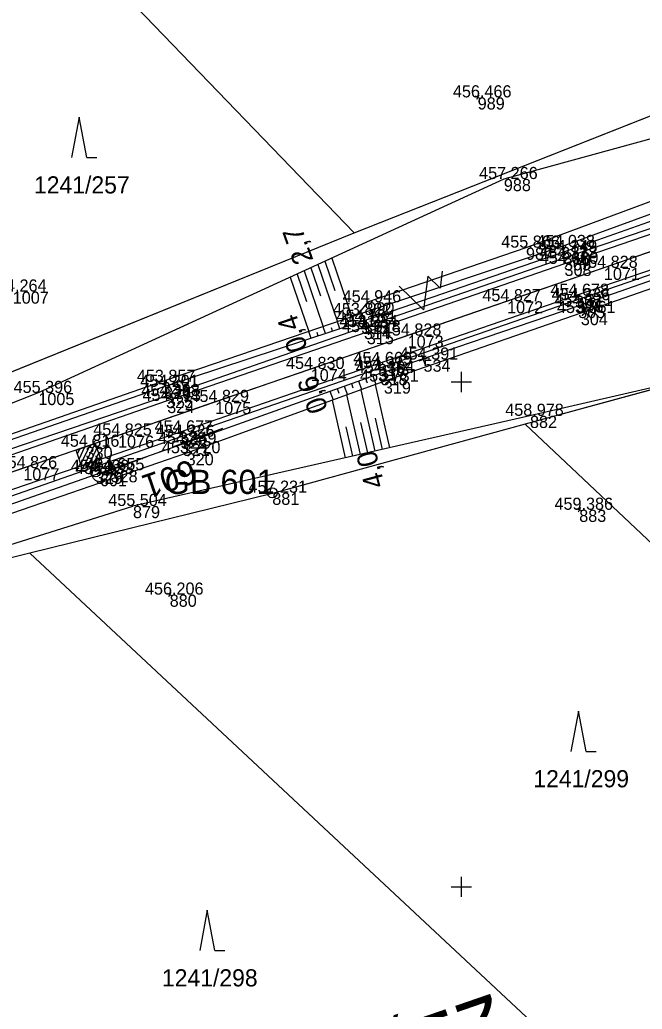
# Model space of a CAD drawing. Extents: x -776734 to -748832, y -1118122 to -976986.
# Drawn here: x -751493.8 to -751432.1, y -1114862.1 to -1114764.1 of the extents above; entities that cross this region are included whole.
import ezdxf

# ---------------------------------------------------------------- set-up
doc = ezdxf.new("R2010")
doc.units = 0
for name, color, linetype in [('KM_Hranice parcel', 7, 'Continuous'), ('KM_Parcelní čísla', 7, 'Continuous'), ('KM_Značky kultur', 7, 'Continuous'), ('Level 61 Křížky', 7, 'Continuous'), ('OSA', 7, 'Continuous'), ('SŽG Vrstva 1', 7, 'Continuous'), ('SŽG Vrstva 27', 7, 'Continuous'), ('SŽG Vrstva 3', 7, 'Continuous'), ('SŽG Vrstva 4', 7, 'Continuous'), ('SŽG Vrstva 48', 7, 'Continuous'), ('SŽG Vrstva 49', 7, 'Continuous'), ('SŽG Vrstva 50', 7, 'Continuous'), ('SŽG Vrstva 53', 7, 'Continuous'), ('SŽG Vrstva 60', 7, 'Continuous'), ('SŽG Vrstva 61', 7, 'Continuous'), ('SŽG Vrstva 63', 7, 'Continuous'), ('SŽG Vrstva 7', 7, 'Continuous'), ('Vrstva 63 ŽBP', 7, 'Continuous')]:
    doc.layers.add(name, color=color, linetype=linetype)

msp = doc.modelspace()

# ---------------------------------------------------------------- linework, layer by layer
at = {"layer": 'KM_Hranice parcel'}
for p, q in [((-751521.01, -1114722.63), (-751460.63, -1114785.23)), ((-751460.63, -1114785.23), (-751418.82, -1114768.72)), ((-751501.68, -1114801.88), (-751460.63, -1114785.23)), ((-751398.43, -1114791.82), (-751443.69, -1114804.18))]:
    msp.add_line(p, q, dxfattribs=at)
for points in [[(-751443.69, -1114804.18), (-751468.72, -1114811.03), (-751492.77, -1114816.96)], [(-751443.69, -1114804.18), (-751399.31, -1114846.01), (-751301.43, -1114938.25), (-751247.36, -1114989.2), (-751162.62, -1115069.38)], [(-751492.77, -1114816.96), (-751522.38, -1114824.27), (-751521.19, -1114833.04)], [(-751189.28, -1115100.15), (-751276.21, -1115019.03), (-751330.45, -1114968.42), (-751434.03, -1114871.78), (-751492.77, -1114816.96)]]:
    msp.add_lwpolyline(points, dxfattribs=at)
at = {"layer": 'KM_Značky kultur'}
for p, q in [((-751487.8779, -1114773.7841), (-751488.6279, -1114777.7841)), ((-751487.1279, -1114777.7841), (-751487.8779, -1114773.7841)), ((-751487.1279, -1114777.7841), (-751486.1319, -1114777.7841)), ((-751438.4036, -1114832.5916), (-751439.1536, -1114836.5916)), ((-751437.6536, -1114836.5916), (-751438.4036, -1114832.5916)), ((-751437.6536, -1114836.5916), (-751436.6576, -1114836.5916)), ((-751475.1825, -1114852.3075), (-751475.9325, -1114856.3075)), ((-751474.4325, -1114856.3075), (-751475.1825, -1114852.3075)), ((-751474.4325, -1114856.3075), (-751473.4365, -1114856.3075))]:
    msp.add_line(p, q, dxfattribs=at)
at = {"layer": 'Level 61 Křížky'}
for p, q in [((-751450, -1114800), (-751450, -1114799)), ((-751451, -1114800), (-751449, -1114800)), ((-751450, -1114801), (-751450, -1114800)), ((-751450, -1114850), (-751450, -1114849)), ((-751451, -1114850), (-751449, -1114850)), ((-751450, -1114851), (-751450, -1114850))]:
    msp.add_line(p, q, dxfattribs=at)
at = {"layer": 'OSA'}
msp.add_line((-751305.6868, -1114743.777), (-751648.6661, -1114862.1099), dxfattribs=at)
at = {"layer": 'SŽG Vrstva 1'}
msp.add_lwpolyline([(-751368.209, -1114765.344), (-751379.178, -1114769.127), (-751388.436, -1114772.321), (-751397.944, -1114775.607), (-751407.383, -1114778.863), (-751416.742, -1114782.09), (-751426.633, -1114785.503), (-751435.883, -1114788.699), (-751445.473, -1114792.007), (-751455.331, -1114795.406), (-751464.93, -1114798.717), (-751474.392, -1114801.982), (-751484.022, -1114805.308), (-751487.237, -1114806.416), (-751493.406, -1114808.538), (-751502.885, -1114811.809)], dxfattribs=at)
at = {"layer": 'SŽG Vrstva 27'}
msp.add_line((-751486.1927, -1114808.8807), (-751486.2873, -1114808.9133), dxfattribs=at)
msp.add_circle((-751486.24, -1114808.897), 0.5, dxfattribs=at)
at = {"layer": 'SŽG Vrstva 3'}
for p, q in [((-751488.0481, -1114807.1297), (-751487.7955, -1114806.6094)), ((-751487.8747, -1114807.6305), (-751487.2946, -1114806.436)), ((-751487.7009, -1114808.1323), (-751486.7929, -1114806.2622)), ((-751487.5275, -1114808.6331), (-751486.2921, -1114806.0888)), ((-751487.0266, -1114808.4597), (-751486.1186, -1114806.5896)), ((-751486.5249, -1114808.2859), (-751485.9449, -1114807.0913)), ((-751486.0241, -1114808.1125), (-751485.7714, -1114807.5922))]:
    msp.add_line(p, q, dxfattribs=at)
msp.add_lwpolyline([(-751488.1819, -1114806.7432), (-751486.2921, -1114806.0888), (-751485.6376, -1114807.9786), (-751487.5275, -1114808.6331)], close=True, dxfattribs=at)
at = {"layer": 'SŽG Vrstva 4'}
for points in [[(-751187.894, -1114700.58), (-751206.028, -1114707.041), (-751231.235, -1114715.596), (-751249.544, -1114721.971), (-751267.723, -1114728.471), (-751285.298, -1114734.541), (-751305.686, -1114741.509), (-751323.628, -1114747.668), (-751344.164, -1114754.785), (-751362.443, -1114761.123), (-751382.646, -1114767.996), (-751419.827, -1114780.907), (-751439.841, -1114787.752), (-751459.648, -1114794.565), (-751479.262, -1114801.395), (-751499.563, -1114808.301), (-751517.656, -1114814.613), (-751524.467, -1114817.135), (-751524.911, -1114817.646)], [(-751186.455, -1114705.269), (-751204.57, -1114711.262), (-751229.26, -1114719.967), (-751248.511, -1114726.389), (-751266.031, -1114732.591), (-751283.828, -1114738.73), (-751304.211, -1114745.766), (-751322.374, -1114751.898), (-751342.612, -1114758.897), (-751360.965, -1114765.168), (-751381.114, -1114772.121), (-751418.537, -1114784.997), (-751438.613, -1114791.912), (-751458.172, -1114798.656), (-751477.814, -1114805.419), (-751497.901, -1114812.476), (-751516.513, -1114818.688), (-751522.385, -1114820.606), (-751523.195, -1114820.521)], [(-751205.795, -1114707.603), (-751230.97, -1114716.264), (-751249.417, -1114722.675), (-751267.451, -1114728.869), (-751285.106, -1114734.872), (-751305.56, -1114741.936), (-751323.346, -1114748.135), (-751343.956, -1114755.234), (-751362.406, -1114761.583), (-751382.455, -1114768.543), (-751419.68, -1114781.407), (-751439.787, -1114788.305), (-751459.372, -1114795.057), (-751479.147, -1114801.881), (-751499.337, -1114808.873), (-751517.572, -1114815.159), (-751524.911, -1114817.646)], [(-751204.677, -1114710.75), (-751229.564, -1114719.281), (-751248.527, -1114725.936), (-751266.247, -1114732.037), (-751284.071, -1114738.15), (-751304.213, -1114745.084), (-751322.473, -1114751.338), (-751342.638, -1114758.269), (-751361.135, -1114764.639), (-751381.339, -1114771.707), (-751418.714, -1114784.623), (-751438.728, -1114791.466), (-751458.255, -1114798.22), (-751477.955, -1114804.997), (-751498.184, -1114811.907), (-751516.629, -1114818.238), (-751523.195, -1114820.521)]]:
    msp.add_lwpolyline(points, dxfattribs=at)
at = {"layer": 'SŽG Vrstva 48'}
for p, q in [((-751463.5365, -1114788.0538), (-751462.5551, -1114790.931)), ((-751462.8514, -1114787.7391), (-751460.8638, -1114793.5661)), ((-751465.5918, -1114788.9978), (-751463.7032, -1114794.5346)), ((-751464.9067, -1114788.6831), (-751463.95, -1114791.4878)), ((-751464.2216, -1114788.3684), (-751462.2835, -1114794.0504)), ((-751466.962, -1114789.6271), (-751465.1228, -1114795.0189)), ((-751466.2769, -1114789.3124), (-751465.345, -1114792.0446)), ((-751462.0462, -1114794.7459), (-751462.2835, -1114794.0504)), ((-751461.3339, -1114794.511), (-751461.4538, -1114794.1596)), ((-751460.6216, -1114794.2761), (-751460.8638, -1114793.5661)), ((-751464.8954, -1114795.6855), (-751465.1228, -1114795.0189)), ((-751464.1831, -1114795.4506), (-751464.2981, -1114795.1137)), ((-751463.4708, -1114795.2157), (-751463.7032, -1114794.5346)), ((-751462.7585, -1114794.9808), (-751462.8759, -1114794.6366)), ((-751460.1962, -1114799.9036), (-751459.8903, -1114800.7594)), ((-751459.49, -1114799.6512), (-751459.3377, -1114800.0772)), ((-751458.7837, -1114799.3988), (-751458.4805, -1114800.2471)), ((-751463.0212, -1114800.9134), (-751462.71, -1114801.784)), ((-751462.3149, -1114800.6609), (-751462.16, -1114801.0944)), ((-751461.6087, -1114800.4085), (-751461.3002, -1114801.2717)), ((-751460.9025, -1114800.1561), (-751460.7489, -1114800.5858)), ((-751458.551, -1114806.8391), (-751459.9279, -1114800.7731)), ((-751457.0882, -1114806.5071), (-751458.5069, -1114800.2567)), ((-751461.4766, -1114807.5031), (-751462.7698, -1114801.8057)), ((-751460.0138, -1114807.1711), (-751461.3489, -1114801.2894)), ((-751457.8196, -1114806.6731), (-751458.5185, -1114803.594)), ((-751460.7452, -1114807.3371), (-751461.4023, -1114804.4423)), ((-751459.2824, -1114807.0051), (-751459.9604, -1114804.0182))]:
    msp.add_line(p, q, dxfattribs=at)
at = {"layer": 'SŽG Vrstva 49'}
for p, q in [((-751448.2805, -1114771.5943), (-751448.4995, -1114772.0437)), ((-751448.1653, -1114771.9285), (-751448.6147, -1114771.7095)), ((-751438.1032, -1114812.7684), (-751438.5528, -1114812.5496)), ((-751438.2186, -1114812.4342), (-751438.4374, -1114812.8838)), ((-751478.6752, -1114821.1704), (-751479.1248, -1114820.9516)), ((-751478.7906, -1114820.8362), (-751479.0094, -1114821.2858))]:
    msp.add_line(p, q, dxfattribs=at)
for points in [[(-751234.949, -1114713.279), (-751245.481, -1114717.135), (-751281.469, -1114726.527), (-751304.183, -1114733.326), (-751349.012, -1114749.456), (-751398.203, -1114766.871), (-751445.795, -1114779.905), (-751491.917, -1114801.089), (-751522.469, -1114813.154), (-751523.879, -1114811.232), (-751530.057, -1114804.525)], [(-751231.525, -1114714.481), (-751249.638, -1114721.458), (-751267.891, -1114727.816), (-751285.514, -1114733.952), (-751305.908, -1114740.796), (-751324.002, -1114747.035), (-751344.265, -1114754.112), (-751362.586, -1114760.516), (-751382.595, -1114767.438), (-751402.409, -1114774.045), (-751420.234, -1114780.2), (-751439.893, -1114787.152), (-751459.921, -1114794.045), (-751479.467, -1114800.491), (-751499.785, -1114807.5), (-751517.869, -1114814.102), (-751523.111, -1114815.97), (-751524.209, -1114815.639), (-751526.184, -1114811.436)], [(-751244.9, -1114718.575), (-751249.937, -1114720.628), (-751268.48, -1114726.929), (-751276.661, -1114729.623), (-751285.758, -1114733.326), (-751305.984, -1114740.165), (-751324.128, -1114746.656), (-751344.388, -1114753.731), (-751362.684, -1114760.234), (-751382.771, -1114766.903), (-751402.562, -1114773.563), (-751420.499, -1114779.462), (-751440.12, -1114786.635), (-751460.286, -1114793.369), (-751479.705, -1114799.993), (-751499.94, -1114807.004), (-751518.245, -1114813.43), (-751522.739, -1114814.822), (-751523.674, -1114814.114), (-751524.925, -1114811.322)], [(-751523.899, -1114821.949), (-751516.26, -1114819.366), (-751497.387, -1114813.062), (-751477.616, -1114806.13), (-751458.015, -1114799.124), (-751438.432, -1114792.474), (-751418.478, -1114785.506), (-751400.555, -1114779.532), (-751380.096, -1114772.486), (-751360.669, -1114765.898), (-751342.469, -1114759.505), (-751322.286, -1114752.456), (-751304.11, -1114746.299), (-751283.779, -1114739.207), (-751265.74, -1114733.22), (-751248.287, -1114727.037), (-751240.07, -1114724.297)], [(-751204.754, -1114724.609), (-751227.195, -1114725.505), (-751238.195, -1114726.494), (-751253.205, -1114735.378), (-751297.853, -1114756.709), (-751332.903, -1114772.385), (-751375.498, -1114786.511), (-751400.696, -1114793.558), (-751443.206, -1114803.356), (-751482.539, -1114812.284)], [(-751240.236, -1114725.654), (-751248.02, -1114728.046), (-751265.488, -1114734.037), (-751283.474, -1114739.989), (-751303.76, -1114746.769), (-751322.174, -1114753.101), (-751342.488, -1114759.998), (-751360.52, -1114766.361), (-751379.963, -1114773.044), (-751400.343, -1114780.093), (-751418.294, -1114786.259), (-751438.171, -1114793.174), (-751457.682, -1114799.957), (-751477.222, -1114807.057), (-751497.375, -1114813.972), (-751516.217, -1114820.454), (-751522.915, -1114822.926), (-751523.899, -1114821.949)], [(-751276.661, -1114729.623), (-751280.138, -1114730.299), (-751302.673, -1114736.54), (-751347.758, -1114752.369), (-751397.367, -1114769.54), (-751443.606, -1114786.702), (-751459.316, -1114792.112), (-751460.286, -1114793.369)], [(-751523.488, -1114823.845), (-751522.702, -1114824.917), (-751482.539, -1114812.284)]]:
    msp.add_lwpolyline(points, dxfattribs=at)
at = {"layer": 'SŽG Vrstva 50'}
msp.add_lwpolyline([(-751451.9011, -1114789.0365), (-751452.1206, -1114790.6991), (-751453.319, -1114789.526), (-751453.7579, -1114792.8513), (-751456.1548, -1114790.505)], dxfattribs=at)
at = {"layer": 'SŽG Vrstva 53'}
msp.add_line((-751468.6907, -1114810.9527), (-751468.7853, -1114810.9853), dxfattribs=at)
for points in [[(-751615.07, -1114840.52), (-751596.62, -1114835), (-751572.02, -1114827.5), (-751551.31, -1114808.23), (-751526.51, -1114811.39), (-751501.68, -1114801.88), (-751460.63, -1114785.23), (-751418.82, -1114768.72), (-751390.21, -1114757.9), (-751377.2, -1114753.63), (-751337.18, -1114740.99), (-751293.44, -1114727.24), (-751276.39, -1114722.19), (-751236.9, -1114707.02), (-751193.03, -1114664.28), (-751178.42, -1114675.26), (-751174.34, -1114678.03), (-751162.9, -1114674.22), (-751118.39, -1114659.47), (-751098.21, -1114652.66), (-751091.59, -1114651.24)], [(-751364.44, -1114782.53), (-751398.43, -1114791.82), (-751443.69, -1114804.18), (-751468.72, -1114811.03), (-751492.77, -1114816.96), (-751522.38, -1114824.27), (-751521.19, -1114833.04), (-751530.17, -1114829.56), (-751569.13, -1114845.24), (-751609.21, -1114861.38)]]:
    msp.add_lwpolyline(points, dxfattribs=at)
msp.add_circle((-751468.738, -1114810.969), 0.4993, dxfattribs=at)
at = {"layer": 'SŽG Vrstva 60'}
for p, q in [((-751448.39, -1114771.819), (-751448.39, -1114771.819)), ((-751445.795, -1114779.905), (-751445.795, -1114779.905)), ((-751443.606, -1114786.702), (-751443.606, -1114786.702)), ((-751440.12, -1114786.635), (-751440.12, -1114786.635)), ((-751439.893, -1114787.152), (-751439.893, -1114787.152)), ((-751439.841, -1114787.752), (-751439.841, -1114787.752)), ((-751439.787, -1114788.305), (-751439.787, -1114788.305)), ((-751435.883, -1114788.699), (-751435.883, -1114788.699)), ((-751459.316, -1114792.112), (-751459.316, -1114792.112)), ((-751445.473, -1114792.007), (-751445.473, -1114792.007)), ((-751438.728, -1114791.466), (-751438.728, -1114791.466)), ((-751438.613, -1114791.912), (-751438.613, -1114791.912)), ((-751438.432, -1114792.474), (-751438.432, -1114792.474)), ((-751438.171, -1114793.174), (-751438.171, -1114793.174)), ((-751460.286, -1114793.369), (-751460.286, -1114793.369)), ((-751459.921, -1114794.045), (-751459.921, -1114794.045)), ((-751459.648, -1114794.565), (-751459.648, -1114794.565)), ((-751459.372, -1114795.057), (-751459.372, -1114795.057)), ((-751455.331, -1114795.406), (-751455.331, -1114795.406)), ((-751453.756, -1114797.784), (-751453.756, -1114797.784)), ((-751464.93, -1114798.717), (-751464.93, -1114798.717)), ((-751458.255, -1114798.22), (-751458.255, -1114798.22)), ((-751458.172, -1114798.656), (-751458.172, -1114798.656)), ((-751479.705, -1114799.993), (-751479.705, -1114799.993)), ((-751458.015, -1114799.124), (-751458.015, -1114799.124)), ((-751457.682, -1114799.957), (-751457.682, -1114799.957)), ((-751479.467, -1114800.491), (-751479.467, -1114800.491)), ((-751491.917, -1114801.089), (-751491.917, -1114801.089)), ((-751479.262, -1114801.395), (-751479.262, -1114801.395)), ((-751479.147, -1114801.881), (-751479.147, -1114801.881)), ((-751474.392, -1114801.982), (-751474.392, -1114801.982)), ((-751443.206, -1114803.356), (-751443.206, -1114803.356)), ((-751484.022, -1114805.308), (-751484.022, -1114805.308)), ((-751477.955, -1114804.997), (-751477.955, -1114804.997)), ((-751477.814, -1114805.419), (-751477.814, -1114805.419)), ((-751487.237, -1114806.416), (-751487.237, -1114806.416)), ((-751477.616, -1114806.13), (-751477.616, -1114806.13)), ((-751477.222, -1114807.057), (-751477.222, -1114807.057)), ((-751493.406, -1114808.538), (-751493.406, -1114808.538)), ((-751484.759, -1114808.736), (-751484.759, -1114808.736)), ((-751486.24, -1114808.897), (-751486.24, -1114808.897)), ((-751485.814, -1114809.123), (-751485.814, -1114809.123)), ((-751468.738, -1114810.969), (-751468.738, -1114810.969)), ((-751482.539, -1114812.284), (-751482.539, -1114812.284)), ((-751438.328, -1114812.659), (-751438.328, -1114812.659)), ((-751478.9, -1114821.061), (-751478.9, -1114821.061))]:
    msp.add_line(p, q, dxfattribs=at)
at = {"layer": 'SŽG Vrstva 63'}
msp.add_line((-751485.7667, -1114809.1067), (-751485.8613, -1114809.1393), dxfattribs=at)
msp.add_circle((-751485.814, -1114809.123), 0.756, dxfattribs=at)
at = {"layer": 'SŽG Vrstva 7'}
for p, q in [((-751453.2833, -1114797.621), (-751454.2287, -1114797.947)), ((-751453.593, -1114798.2567), (-751453.919, -1114797.3113)), ((-751484.7117, -1114808.7197), (-751484.8063, -1114808.7523))]:
    msp.add_line(p, q, dxfattribs=at)
for centre, radius in [((-751485.7372, -1114805.8991), 0.75), ((-751484.759, -1114808.736), 0.5)]:
    msp.add_circle(centre, radius, dxfattribs=at)
at = {"layer": 'Vrstva 63 ŽBP'}
for p, q in [((-751478.323, -1114806.3151), (-751473.6411, -1114804.5601)), ((-751479.9148, -1114806.9118), (-751479.5403, -1114806.7714)), ((-751485.814, -1114809.1232), (-751481.1321, -1114807.3681)), ((-751485.8613, -1114809.1392), (-751485.7667, -1114809.1068))]:
    msp.add_line(p, q, dxfattribs=at)
msp.add_circle((-751485.814, -1114809.123), 0.756, dxfattribs=at)

# ---------------------------------------------------------------- texts
at = {"layer": 'KM_Parcelní čísla'}
for s, p in [('1241/257', (-751492.3479, -1114781.3341)), ('1241/299', (-751442.8736, -1114840.1416)), ('1241/298', (-751479.6725, -1114859.8575))]:
    msp.add_text(s, height=1.7, dxfattribs=at).set_placement(p)
at = {"layer": 'SŽG Vrstva 48'}
for s, rotation, p in [('2,7', 109.669489, (-751464.6418, -1114787.9358)), ('0,4', 108.834982, (-751465.1989, -1114796.6723)), ('0,6', 109.668451, (-751463.1808, -1114802.6922)), ('4,0', 104.968979, (-751457.5712, -1114810.2488))]:
    msp.add_text(s, height=2, rotation=rotation, dxfattribs=at).set_placement(p)
at = {"layer": 'SŽG Vrstva 60'}
for s, p in [('989', (-751448.39, -1114773.019)), ('988', (-751445.795, -1114781.105)), ('987', (-751443.606, -1114787.902)), ('311', (-751440.12, -1114787.835)), ('310', (-751439.893, -1114788.352)), ('309', (-751439.841, -1114788.952)), ('308', (-751439.787, -1114789.505)), ('1071', (-751435.883, -1114789.899)), ('1007', (-751494.452, -1114792.249)), ('990', (-751459.316, -1114793.312)), ('1072', (-751445.473, -1114793.207)), ('307', (-751438.728, -1114792.666)), ('306', (-751438.613, -1114793.112)), ('305', (-751438.432, -1114793.674)), ('304', (-751438.171, -1114794.374)), ('312', (-751460.286, -1114794.569)), ('313', (-751459.921, -1114795.245)), ('314', (-751459.648, -1114795.765)), ('315', (-751459.372, -1114796.257)), ('1073', (-751455.331, -1114796.606)), ('534', (-751453.756, -1114798.984)), ('1074', (-751464.93, -1114799.917)), ('316', (-751458.255, -1114799.42)), ('317', (-751458.172, -1114799.856)), ('327', (-751479.705, -1114801.193)), ('318', (-751458.015, -1114800.324)), ('319', (-751457.682, -1114801.157)), ('326', (-751479.467, -1114801.691)), ('1005', (-751491.917, -1114802.289)), ('325', (-751479.262, -1114802.595)), ('324', (-751479.147, -1114803.081)), ('1075', (-751474.392, -1114803.182)), ('882', (-751443.206, -1114804.556)), ('1076', (-751484.022, -1114806.508)), ('323', (-751477.955, -1114806.197)), ('322', (-751477.814, -1114806.619)), ('330', (-751487.237, -1114807.616)), ('321', (-751477.616, -1114807.33)), ('320', (-751477.222, -1114808.257)), ('1077', (-751493.406, -1114809.738)), ('328', (-751484.759, -1114809.936)), ('329', (-751486.24, -1114810.097)), ('601', (-751485.814, -1114810.323)), ('881', (-751468.738, -1114812.169)), ('879', (-751482.539, -1114813.484)), ('883', (-751438.328, -1114813.859)), ('880', (-751478.9, -1114822.261))]:
    msp.add_text(s, height=1.2, dxfattribs=at).set_placement(p)
at = {"layer": 'SŽG Vrstva 61'}
for s, p in [('456.466', (-751450.8419, -1114771.819)), ('457.266', (-751448.2469, -1114779.905)), ('455.866', (-751446.0579, -1114786.702)), ('454.038', (-751442.5737, -1114786.635)), ('454.349', (-751442.3467, -1114787.152)), ('454.333', (-751442.2929, -1114787.752)), ('454.680', (-751442.238, -1114788.305)), ('454.828', (-751438.3367, -1114788.699)), ('454.264', (-751496.903, -1114791.049)), ('454.678', (-751441.1817, -1114791.466)), ('454.946', (-751461.7679, -1114792.112)), ('454.827', (-751447.9249, -1114792.007)), ('454.336', (-751441.0649, -1114791.912)), ('453.822', (-751462.7342, -1114793.369)), ('454.311', (-751440.7894, -1114792.474)), ('453.861', (-751440.5284, -1114793.174)), ('454.184', (-751462.372, -1114794.045)), ('454.334', (-751462.099, -1114794.565)), ('454.678', (-751461.8257, -1114795.057)), ('454.828', (-751457.7847, -1114795.406)), ('454.669', (-751460.7087, -1114798.22)), ('454.391', (-751456.1134, -1114797.784)), ('454.830', (-751467.381, -1114798.717)), ('454.312', (-751460.6202, -1114798.656)), ('454.304', (-751460.466, -1114799.124)), ('453.857', (-751482.1569, -1114799.993)), ('453.731', (-751460.0394, -1114799.957)), ('455.396', (-751494.3689, -1114801.089)), ('454.201', (-751481.8244, -1114800.491)), ('454.398', (-751481.7157, -1114801.395)), ('454.713', (-751481.5989, -1114801.881)), ('454.829', (-751476.8457, -1114801.982)), ('458.978', (-751445.6597, -1114803.356)), ('454.677', (-751480.4069, -1114804.997)), ('454.825', (-751486.4781, -1114805.308)), ('454.326', (-751480.2659, -1114805.419)), ('454.249', (-751480.0697, -1114806.13)), ('454.816', (-751489.6889, -1114806.416)), ('453.720', (-751479.673, -1114807.057)), ('454.826', (-751495.8579, -1114808.538)), ('454.469', (-751488.6937, -1114808.897)), ('454.655', (-751487.2151, -1114808.736)), ('454.133', (-751488.2659, -1114809.123)), ('457.231', (-751471.0954, -1114810.969)), ('455.504', (-751484.99, -1114812.284)), ('459.386', (-751440.7799, -1114812.659)), ('456.206', (-751481.3519, -1114821.061))]:
    msp.add_text(s, height=1.2, dxfattribs=at).set_placement(p)
at = {"layer": 'SŽG Vrstva 63'}
msp.add_text('601', height=2.4, rotation=199.028042, dxfattribs=at).set_placement((-751476.783, -1114807.604))
at = {"layer": 'SŽG Vrstva 7'}
msp.add_text('21,9', height=6, rotation=199.015719, dxfattribs=at).set_placement((-751446.779, -1114860.4658))
at = {"layer": 'Vrstva 63 ŽBP'}
msp.add_text('GB 601', height=2.4, dxfattribs=at).set_placement((-751479.4005, -1114811.094))

doc.saveas('drawing.dxf')
